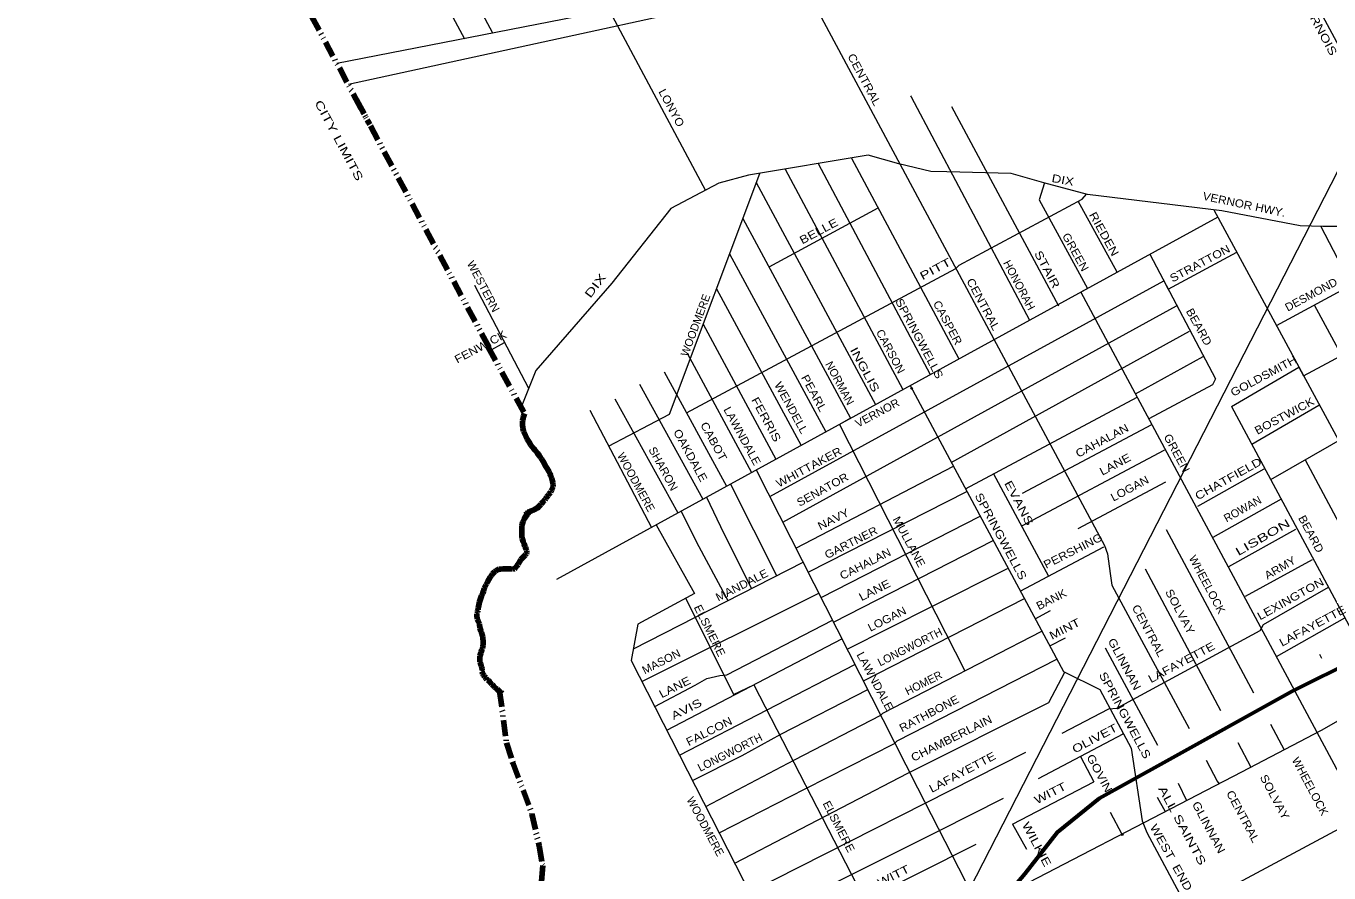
# Model space of a CAD drawing. Extents: x 34705 to 138605, y 34275 to 143551.
# Drawn here: x 69930 to 82138, y 88111 to 96052 of the extents above; entities that cross this region are included whole.
import ezdxf
from ezdxf.enums import TextEntityAlignment as Align

# ---------------------------------------------------------------- set-up
doc = ezdxf.new("R2010")
doc.units = 0
doc.header["$LTSCALE"] = 30
doc.header["$PDMODE"] = 32
doc.header["$PDSIZE"] = 15
doc.linetypes.add('DASH_DOUBLE_DOT', pattern=[9.2, 5, -1.2, 0.3, -1.2, 0.3, -1.2])
for name, color, linetype, lineweight in [('1', 7, 'Continuous', 13), ('11', 7, 'Continuous', 13), ('50', 7, 'Continuous', 13), ('51', 7, 'Continuous', 35), ('59', 7, 'DASH_DOUBLE_DOT', 106)]:
    doc.layers.add(name, color=color, linetype=linetype, lineweight=lineweight)

msp = doc.modelspace()

# ---------------------------------------------------------------- linework, layer by layer
at = {"layer": '1'}
for p, q in [((78601.07, 95298.2), (79604.36, 93428.12)), ((77353.47, 94762.56), (78402.85, 92784.11)), ((77665.56, 94814.71), (78670.31, 92930.77)), ((77044.41, 94710.92), (78144.97, 92642.7)), ((76772.65, 94586.6), (77889.29, 92502.5)), ((80153.39, 93744.02), (79788.09, 94408.97)), ((81096.35, 94261.1), (74900.01, 90863.32)), ((76891.42, 93793.48), (77914.25, 94348.41)), ((76521.53, 93914.99), (77422.41, 92246.48)), ((81645.1, 93245.39), (82689.02, 93808.58)), ((76399.52, 93588.69), (77192.25, 92120.27)), ((77019.91, 91401.43), (80709, 93430.21)), ((82000.25, 93436.99), (83388.2, 90864.75)), ((76275.32, 93256.52), (76955, 91990.18)), ((78599.38, 91961), (80831.21, 93191.54)), ((74265.63, 93003.5), (74413.71, 93086.46)), ((76124.26, 92983.92), (76728.37, 91865.91)), ((74705.75, 92822.24), (74568.41, 92477.9)), ((75909.06, 92808.92), (76493.01, 91736.85)), ((75678.76, 92695.22), (76272.68, 91616.03)), ((75445.56, 92557.72), (76036.4, 91486.47)), ((75212.36, 92450.02), (75789.05, 91350.83)), ((81225.48, 92485.49), (82393.86, 90306.92)), ((81415.31, 92131.52), (82043.08, 92498.82)), ((79265.82, 91672.21), (80478.22, 92316.69)), ((77143.42, 91157.78), (78618.7, 91924.94)), ((78993.6, 91852.58), (79509.37, 90893.48)), ((80908.32, 91549.97), (81530.98, 91899.24)), ((76530.17, 91757.23), (76962.43, 90898.71)), ((77258.78, 90930.21), (78745.29, 91688.7)), ((79789.55, 91340.41), (80610.07, 91776.99)), ((81053.8, 91258.91), (81693.92, 91619.82)), ((77378.93, 90693.18), (78869.62, 91456.66)), ((80611.26, 91332.24), (81431.95, 89800.59)), ((81199.28, 90985.32), (81827.77, 91334.59)), ((77496.57, 90461.11), (78992.31, 91226.89)), ((79246.18, 90753.88), (80028.14, 91168.68)), ((75620.43, 90212.46), (77210.46, 91025.52)), ((80415.28, 90961.93), (81123.25, 89635.51)), ((81356.4, 90705.9), (81984.89, 91049.35)), ((75700.72, 89906.57), (77358.79, 90732.91)), ((79385.02, 90494.77), (79529.3, 90571.3)), ((81647.37, 90141.24), (82287.49, 90502.16)), ((79521.2, 90240.61), (79668.8, 90314.42)), ((80040.86, 90223.12), (80532.41, 89309.94)), ((82048.56, 90163.32), (82067.81, 90124.81)), ((76053.09, 89215.53), (77696.52, 90066.67)), ((81589.08, 89507.34), (81717.97, 89266.8)), ((76708.58, 87930.05), (79299.28, 89243.32)), ((81284.62, 89333.19), (81406.97, 89103.96)), ((79808.61, 89202.16), (79934.95, 88966.43)), ((79173.53, 88569.59), (79934.96, 88966.43)), ((80724.34, 88951.42), (80804.52, 88790.87)), ((80529.68, 88822.76), (80602.62, 88686.07)), ((80087.65, 88681.54), (80197.83, 88475.96)), ((79173.53, 88569.59), (79302.62, 88334.01)), ((77466.2, 87694.89), (78833.73, 88381.79))]:
    msp.add_line(p, q, dxfattribs=at)
for points in [[(75461.99, 108389.33), (75949.8, 107475.21), (75982.05, 107419.91), (76018.91, 107313.91), (77396.45, 104728.46), (77433.31, 104686.98), (77737.38, 104216.9), (82924.91, 94574.55), (82977.39, 94535.18), (83082.34, 94397.38), (83174.18, 94325.2), (83252.9, 94239.89), (83370.97, 94092.26), (86141.27, 88934.48)], [(73374.93, 103580.67), (73766.86, 102827.52), (73832.56, 102809.62), (74574.06, 101445.62), (75417.16, 99887.32), (75423.16, 99791.62), (80033.46, 91181.82), (80063.36, 91104.02), (80087.26, 90918.52), (80105.16, 90810.92), (80827.3, 89465.66)], [(71836.41, 102672), (72261.46, 102019.92), (72315.26, 101936.22), (73919.94, 98965.51), (76296.48, 94510.98)], [(68439.64, 83130.91), (69240.62, 83379.94), (69351.18, 83443.98), (71166.8, 83996.99), (73724.39, 85148.13), (74227.76, 85392.62), (75135.57, 85904.88), (77195.6, 86958.51), (78743.53, 87721.08), (81322.94, 89059.96), (82067.81, 89449.98), (83313.14, 90160.16), (86113.68, 91749.34), (89963.15, 93974.49), (93143.39, 95827.08), (94534.21, 96642.05), (99929.58, 99752.11)], [(72368.44, 99528.1), (72419.48, 99438.05), (72491.84, 99353.09), (72996.96, 98426.12), (74301.21, 95989.23)], [(72096.56, 99482.18), (72158.36, 99372.82), (72224.06, 99289.12), (72793.01, 98247.68), (74037.36, 95931.62)], [(72840.79, 95705.51), (75339.24, 96190.9), (75740.78, 96260.76), (75996.82, 96348.08), (76287.79, 96458.68), (77021.02, 96831.23), (77480.75, 96842.88), (77899.73, 96936.01), (78301.27, 96941.84), (79337.1, 96982.58), (79686.26, 97023.33), (80218.73, 97133.93), (80864.67, 97238.72), (81138.18, 97279.46), (81475.69, 97374.06), (81801.14, 97427.72), (81747.3, 97528.08), (82063.69, 97698.28)], [(89176.52, 97200.37), (85118.47, 95012.38), (83748.97, 94259.17), (83663.06, 94238.95), (82687.74, 94173.23), (82081.32, 94173.23), (81867.81, 94178.29), (81135.06, 94319.83), (79875.47, 94474.01), (79467.4, 94582.7), (79159.14, 94668.63), (78557.77, 94683.8), (78406.17, 94688.86), (78108.01, 94759.63), (77819.96, 94840.51), (76700.62, 94653.47), (76422.68, 94577.64), (75972.91, 94340.05), (75418.3, 93641.17), (74705.75, 92822.24)], [(78217.69, 95396.91), (78223.16, 95387.22), (79333.58, 93294.47)], [(75388.66, 92113.98), (75960.46, 92414.42), (76804.12, 94670.76)], [(79473.51, 94581.39), (79423.56, 94424.12), (79876.6, 93592.25), (79813.41, 93557.6), (83519.56, 86639.82)], [(76117.87, 92425.58), (78643.15, 93779.48), (78672.25, 93808.58), (79824.47, 94428.54), (79866.38, 94475.12)], [(76646.33, 94248.77), (77655.43, 92374.26), (77551.31, 92317.17), (78726.66, 90005.86)], [(81059.64, 94329.06), (83041.16, 90661.32), (84797.55, 87390.82)], [(82061.57, 94173.23), (82904.34, 92552.65), (82840.48, 92516), (83663.83, 90997.32)], [(81225.48, 92485.49), (81856.66, 92853.79), (81900.42, 92772.81), (84266.05, 94041.43)], [(76898.66, 91640.63), (80590.25, 93664.24), (80631.84, 93585.28), (81273.47, 93930.83)], [(80459.76, 93912.02), (81075.36, 92743.12), (81045.46, 92689.32), (80450.94, 92367.61)], [(74133.06, 93622.52), (74133.06, 93622.52), (74639.29, 92655.59)], [(81593.01, 91800.17), (82905.04, 92553.05), (84370.55, 93351.77), (84584.78, 93461.67)], [(78732.2, 91713.13), (80341.75, 92571.42), (80323.89, 92604.75), (80959.23, 92952.87)], [(78213.87, 92680.48), (79650.76, 89998.82), (79991.56, 89831.32), (80285.82, 89279.81)], [(79265.82, 91369.51), (80592.61, 92073.87), (80598.43, 92073.87)], [(81914.58, 91984.7), (82710.76, 90492.32), (82713.5, 90487.25)], [(76772.25, 91889.97), (78282.86, 88910.02), (78861.05, 87782.08)], [(76305.58, 91634.07), (76468.06, 91295.42), (76728.98, 90779.33)], [(76068.39, 91504.01), (76210.96, 91211.72), (76505.62, 90665.11)], [(75833.66, 91375.29), (76193.06, 90730.12), (75660.86, 90443.02), (75601.06, 90102.02), (77179.66, 87006.22), (77251.46, 86892.62), (77562.36, 86276.42), (77521.29, 86009.55)], [(75933.72, 89449.63), (77575.26, 90305.89), (77624.77, 90208.19), (78416.2, 90609.85), (79126.15, 90964.94)], [(79638.25, 89422.33), (80074.7, 89649.35), (80150.35, 89655.17), (81494.61, 90382.82), (81523.7, 90441.03), (82135.15, 90789.32)], [(76110.66, 90685.67), (76557.76, 89784.92), (76749.16, 89874.72), (78036.35, 87372.7)], [(76173.75, 88978.91), (76641.31, 89212.76), (77002.11, 89410.68), (77816.81, 89829.81), (77775.56, 89910.75), (79284.1, 90683.11)], [(75820.29, 89672.09), (76199.05, 89870.56), (76309.61, 89934.59), (76431.82, 89963.7), (76495.83, 89969.52), (77487.03, 90479.95)], [(76298.04, 88735.17), (77130.13, 89172.02), (77939.02, 89591.14), (77956.47, 89608.6), (79446.21, 90377)], [(76425.36, 88485.49), (77230.52, 88899.88), (78068.49, 89324.82), (78091.77, 89348.11), (79587.92, 90116.1)], [(76570.3, 88201.24), (78193.61, 89045.4), (79514.59, 89709.02), (79662.69, 89992.96)], [(79417.12, 88997.38), (80208.54, 89416.51), (80208.54, 89422.33)], [(80285.82, 89279.81), (80388.06, 88598.46), (80431.61, 88489.55), (81278.66, 86909.02), (81284.66, 86909.02), (81320.56, 86879.12), (81475.96, 86562.02), (81921.46, 85763.42), (81957.36, 85673.72), (82157.45, 85303.67)], [(80987.38, 89167.46), (81091.86, 88972.82), (81107.42, 88949.57)], [(76850.43, 87651.88), (77122.86, 87782.21), (77297.44, 87898.63), (77408.01, 87968.49), (78488.47, 88508.9), (79089.78, 88812.56)]]:
    msp.add_lwpolyline(points, dxfattribs=at)
for p in [(78227.56, 92654.92), (80200.86, 88470.32)]:
    msp.add_point(p, dxfattribs=at)
at = {"layer": '50'}
msp.add_line((76011.2, 82573.38), (90524.22, 110902), dxfattribs=at)
for points in [[(72952.8, 95508.64), (78064.89, 96622.26), (81430.09, 97291.04), (86167.76, 98196.23), (89160.46, 98763.08), (89727.54, 98776.38), (90401.7, 98740.87), (90973.35, 98653.39), (91592.71, 98503.02), (92169.12, 98306.86)], [(75738.94, 84768.1), (76212.46, 85218.25), (76415.88, 85360.27), (77466.17, 85940.83), (78326.34, 86453.07), (78907.68, 86761.74), (80816.14, 87764.18), (82451.17, 88642.55), (85727.5, 90394.26), (87169.71, 91158.67), (87923.98, 91579.11), (89453.5, 92401.96), (89772.51, 92578.81), (92103.98, 94226.85), (93569.85, 95605.87)]]:
    msp.add_lwpolyline(points, dxfattribs=at)
at = {"layer": '51', "lineweight": 60}
msp.add_lwpolyline([(82405.13, 90119.14), (81789.38, 89811.17), (80586.39, 89143.89), (79984.9, 88810.26), (79591.51, 88490.88), (79289.33, 88103.06), (78867.43, 87606.88), (78610.87, 87230.47), (77878.25, 85694.88), (77695.81, 85404.02), (77519.06, 85210.11), (77262.5, 85033.31), (74158.11, 83330.9), (73644.99, 83040.04)], dxfattribs=at)
at = {"layer": '59'}
for p, q in [((71822.41, 97605.05), (73149.99, 95128.78)), ((74268.81, 93037.77), (73015.81, 95379.06)), ((74257.22, 93047.92), (74600.89, 92418.4))]:
    msp.add_line(p, q, dxfattribs=at)
for points in [[(74610.72, 91470.46), (74612.67, 91472.94), (74616.13, 91476.38), (74620, 91479.71), (74624.58, 91482.4), (74627.04, 91485.39), (74629.87, 91487.91), (74632.19, 91490.13), (74634.53, 91491.68), (74636.16, 91493.29), (74637.62, 91494.57), (74637.68, 91494.26), (74641.54, 91495.16), (74644.03, 91496.45), (74648.38, 91498.32), (74648.78, 91498.43), (74651.37, 91500.58), (74661.5, 91505.24), (74665.25, 91507.35), (74680.63, 91512.08), (74687.48, 91515.02), (74696.55, 91522.19), (74702.51, 91525.89), (74714.24, 91530.99), (74724.76, 91538.64), (74740.68, 91553.46), (74753.62, 91565.81), (74757.1, 91570.65), (74772.56, 91588.33), (74784.17, 91602.23), (74789.51, 91606.84), (74795.69, 91615.27), (74800.49, 91620.62), (74804.89, 91627.12), (74811.14, 91637.67), (74820.99, 91650), (74825.49, 91656.1), (74829.09, 91663.19), (74834.47, 91669.56), (74839.35, 91673.57), (74842.63, 91679.79), (74848.31, 91689.32), (74854.25, 91696.12), (74855.82, 91702.53), (74867.17, 91727.34), (74867.83, 91735.78), (74867.84, 91748.45), (74867.04, 91759.29), (74864.77, 91767.22), (74864.98, 91767.46), (74863.11, 91785.52), (74863.2, 91785.57), (74856.7, 91808.41), (74844.78, 91840.29), (74840.26, 91850.99), (74830.52, 91872.23), (74830.83, 91872.29), (74811.62, 91904.68), (74800.15, 91923.68), (74776.71, 91968.31), (74759.38, 91995.3), (74749.92, 92008.06), (74737.67, 92025.59), (74722.64, 92045.81), (74707.45, 92065.71), (74697.35, 92077.77), (74688.14, 92089.06), (74660.23, 92122.42), (74642.69, 92149.99), (74624.01, 92178.76), (74597, 92240.38), (74591.59, 92252.08), (74584.7, 92280.11), (74582.73, 92315.74), (74582.46, 92328.49), (74583.1, 92349.46), (74585.29, 92359.68), (74588.28, 92375.64), (74591.7, 92390), (74597.68, 92409.84), (74601.03, 92419.4)], [(74733.4, 91541.47), (74729.3, 91537.77), (74729.3, 91537.77), (74727.6, 91536.37), (74724.1, 91534.07), (74719.8, 91531.97), (74713.7, 91527.97), (74711.4, 91526.57), (74710.3, 91525.87), (74708, 91524.67), (74706.1, 91523.67), (74699.4, 91520.87), (74696.4, 91518.77), (74694.9, 91517.97), (74688.7, 91515.17), (74682, 91512.17), (74679, 91510.77), (74672.8, 91508.27), (74667.6, 91506.67), (74661.1, 91504.57), (74654.9, 91503.07), (74650.2, 91501.77), (74647.2, 91498.87), (74640.5, 91490.77), (74636.7, 91486.67), (74633.2, 91481.97), (74630.1, 91476.57), (74626.8, 91472.47), (74620.9, 91465.37), (74614.4, 91455.87), (74609.3, 91447.87), (74602.8, 91439.37), (74625.7, 91471.47), (74624.8, 91470.17), (74622.7, 91468.17), (74620.7, 91464.97), (74619, 91462.77), (74617.4, 91460.27), (74613.6, 91456.07), (74609.8, 91451.97), (74606.5, 91446.57), (74604.7, 91442.87), (74600.8, 91435.77), (74590.7, 91412.97), (74585.9, 91400.27), (74579.5, 91382.77), (74576.8, 91365.87), (74574.4, 91341.57), (74574.3, 91316.87), (74575.4, 91290.97), (74577, 91268.87), (74579.2, 91248.27), (74587.4, 91220.17), (74596.7, 91194.27), (74603.1, 91174.57), (74608.4, 91162.67), (74613.5, 91152.47), (74616.6, 91140.97), (74619.2, 91136.37), (74621.3, 91132.07), (74622, 91125.37), (74621.9, 91120.27), (74621, 91114.17), (74617.9, 91105.17), (74614, 91099.67), (74606.3, 91091.57), (74601.8, 91085.27), (74598.3, 91080.67), (74591.3, 91075.37), (74585.9, 91068.67), (74575.7, 91060.67), (74565.7, 91049.07), (74558.8, 91038.27), (74553.2, 91027.07), (74546.8, 91016.07), (74542.2, 91006.67), (74540.3, 91002.67), (74532.4, 90995.07), (74523.5, 90982.27), (74513, 90969.87), (74505.4, 90962.37), (74490.8, 90959.67), (74476.6, 90961.07), (74456.1, 90962.27), (74453.4, 90962.27), (74425.2, 90961.27), (74399.5, 90962.57), (74375, 90960.67), (74363.5, 90957.97), (74354.4, 90956.17), (74342.6, 90950.97), (74335.3, 90946.37), (74327.5, 90941.27), (74318.9, 90933.07), (74310, 90924.37), (74302.2, 90915.17), (74289.9, 90898.67), (74279.6, 90883.47), (74267.8, 90863.17), (74254.2, 90841.77), (74247, 90824.97)], [(74247, 90824.97), (74239.1, 90811.87), (74232.9, 90796.77), (74223.7, 90776.87), (74217.2, 90754.57), (74209.6, 90734.77), (74198.6, 90708.87), (74188.4, 90679.77), (74180, 90652.87), (74171.4, 90620.77), (74167.9, 90592.17), (74165.2, 90577.87), (74164, 90573.27), (74159.2, 90563.57), (74158.9, 90553.17), (74154.8, 90540.67), (74154.9, 90530.07), (74155, 90518.87), (74157.1, 90501.47), (74157.9, 90491.97), (74170.4, 90468.97), (74179.2, 90444.87), (74183.2, 90410.77), (74191.4, 90381.77), (74196.1, 90366.37), (74207.2, 90333.77), (74209.2, 90321.27), (74210.6, 90307.07), (74211.7, 90288.17), (74212.6, 90277.77), (74214.6, 90267.17), (74214.3, 90250.77), (74210.8, 90233.37), (74206.3, 90215.67), (74201.4, 90203.17), (74195.7, 90182.87), (74190.6, 90171.17), (74187.7, 90161.17), (74182.9, 90143.77), (74183.2, 90128.27), (74181.6, 90116.77), (74182, 90105.67), (74182.9, 90090.47), (74187.1, 90075.87), (74192.1, 90064.77), (74194.9, 90051.67), (74199.2, 90036.07), (74203, 90025.57), (74204.4, 90013.47), (74201.3, 90004.17), (74204.8, 89996.97), (74207.7, 89980.97), (74214.6, 89968.67), (74221.9, 89959.17), (74228.5, 89948.97), (74236.9, 89939.67), (74242.2, 89930.77), (74249.1, 89923.07), (74255.3, 89920.17), (74262.7, 89913.97), (74271.3, 89905.07), (74281.9, 89893.27), (74290.2, 89882.37), (74300.8, 89873.57), (74307.9, 89867.37), (74320.8, 89853.67), (74334.1, 89839.77), (74343.1, 89833.27), (74351.5, 89827.37), (74365.9, 89811.77), (74374.4, 89804.57), (74381.6, 89801.77), (74390, 89793.17)], [(74367.25, 89817.22), (74431.98, 89329.98), (74490.96, 89144.77), (74669.76, 88665.85), (74737.54, 88365.44), (74771.05, 88180.08), (74735.61, 87699.92), (74687.95, 87433.57), (74623.9, 87235.79), (74527.54, 87047.17), (74445.03, 86840.78), (74378.01, 86762.78)]]:
    msp.add_lwpolyline(points, dxfattribs=at)

# ---------------------------------------------------------------- texts
at = {"layer": '11'}
for s, rotation, width, p in [('LIVERNOIS', 298.297, 1.3, (81987.52, 96073.13)), ('CENTRAL', 298.212, 1.15, (77751.51, 95532.13)), ('LONYO', 298.319, 1.1, (75944.7, 95267.7)), ('CITY LIMITS', 298.179, 1.45, (72829.35, 94962.41)), ('DIX', 349.539, 1.25, (79637.72, 94572.58)), ('VERNOR HWY.', 348.089, 1.1, (81336.32, 94342.93)), ('BELLE', 28.099, 1.25, (77374.78, 94095.93)), ('RIEDEN', 299.024, 1.2, (79997.53, 94084.38)), ('GREEN', 299.025, 1.1, (79730.46, 93914.58)), ('STRATTON', 28.099, 1.15, (80946.34, 93793.01)), ('PITT', 28.096, 1.45, (78467.93, 93741.65)), ('STAIR', 298.213, 1.3, (79464.45, 93752.36)), ('WESTERN', 297.951, 1.05, (74181.41, 93593.79)), ('DIX', 52.772, 1.5, (75293.17, 93594.91)), ('CENTRAL', 298.168, 1.15, (78866.02, 93425.59)), ('DESMOND', 28.347, 1.05, (81988.74, 93501.46)), ('SPRINGWELLS', 297.942, 1.15, (78266.84, 93104.54)), ('CASPER', 298.072, 1.1, (78532.2, 93253.48)), ('BEARD', 299.025, 1.1, (80887.15, 93213.39)), ('FENWICK', 27.951, 1.15, (74204.91, 93011.15)), ('CARSON', 298.019, 1.05, (77997.27, 92984.11)), ('INGLIS', 298.182, 1.4, (77756.78, 92813.33)), ('GOLDSMITH', 28.258, 1.15, (81542.97, 92737.63)), ('PEARL', 298.62, 1.15, (77280.14, 92591.61)), ('WENDELL', 298.625, 1.1, (77066.13, 92455.47)), ('FERRIS', 298.622, 1.25, (76832.31, 92345.77)), ('VERNOR', 28.102, 1.05, (77923.63, 92391.37)), ('BOSTWICK', 28.258, 1.15, (81737.64, 92364.04)), ('LAWNDALE', 298.624, 1.1, (76607.29, 92190.62)), ('CABOT', 298.623, 1.15, (76340.41, 92139.86)), ('CAHALAN', 28.099, 1.15, (80029.53, 92131.66)), ('OAKDALE', 298.623, 1.15, (76122.46, 92008.34)), ('GREEN', 298.178, 1.1, (80679.64, 92029.9)), ('SHARON', 298.622, 1.05, (75867.79, 91883.45)), ('WHITTAKER', 28.099, 1.15, (77282.37, 91882.87)), ('LANE', 28.099, 1.2, (80152.03, 91908.7)), ('CHATFIELD', 29.289, 1.25, (81213.06, 91774.58)), ('SENATOR', 28.901, 1.1, (77410.88, 91672.62)), ('LOGAN', 28.099, 1.1, (80288.52, 91682.72)), ('EVANS ', 297.901, 1.35, (79209.1, 91546.33)), ('SPRINGWELLS ', 298.183, 1.25, (79038.84, 91234.65)), ('NAVY', 26.9, 1.15, (77511.42, 91394.52)), ('MULLANE', 298.183, 1.1, (78170.64, 91199.04)), ('BEARD', 298.205, 1.1, (81937.35, 91271.92)), ('GARTNER', 26.901, 1.1, (77676.83, 91175.64)), ('LISBON    ', 30.241, 1.55, (81610.3, 91268.81)), ('PERSHING', 26.9, 1.15, (79756.76, 91097.63)), ('CAHALAN', 26.9, 1.1, (77810.72, 90975.76)), ('WHEELOCK', 298.031, 1.05, (80963.8, 90798.84)), ('ARMY', 30.179, 1.1, (81698.7, 90940.36)), ('MANDALE', 26.9, 1.1, (76653.85, 90776.41)), ('LANE', 26.9, 1.2, (77897.83, 90728.73)), ('LEXINGTON', 29.182, 1.2, (81795.59, 90648.02)), ('BANK', 26.9, 1.1, (79553.61, 90642.27)), ('SOLVAY', 298.031, 1.15, (80709.77, 90543.85)), ('ELSMERE', 296.398, 1.1, (76302.4, 90366.84)), ('LOGAN', 26.899, 1.1, (78013.5, 90458.82)), ('CENTRAL', 298.03, 1.15, (80415.24, 90364.75)), ('LAFAYETTE', 28.181, 1.2, (82001.05, 90393.81)), ('MINT', 26.9, 1.25, (79678.63, 90365.83)), ('GLINNAN', 298.028, 1.2, (80189.19, 90051.52)), ('LAFAYETTE', 28.181, 1.2, (80773.45, 90052.13)), ('MASON', 26.9, 1.05, (75898.6, 90059.34)), ('LAWNDALE', 298.183, 1.1, (77852.27, 89891.03)), ('SPRINGWELLS ', 298.183, 1.25, (80202.2, 89556.56)), ('LANE', 26.9, 1.2, (76025.38, 89819.05)), ('AVIS', 26.9, 1.35, (76134.04, 89613.09)), ('RATHBONE', 27.816, 1.1, (78408.31, 89572.38)), ('FALCON', 26.9, 1.15, (76346.61, 89405.6)), ('CHAMBERLAIN', 26.674, 1.15, (78617.52, 89339.67)), ('OLIVET', 28.029, 1.3, (79960.89, 89339.1)), ('LAFAYETTE', 28.032, 1.2, (78720.5, 89022.36)), ('GOVIN', 298.004, 1.2, (79954.86, 89028.26)), ('WHEELOCK', 298.031, 1.05, (81928.77, 88905.54)), ('SOLVAY', 298.031, 1.15, (81596.45, 88805.33)), ('WITT', 26.9, 1.3, (79542.87, 88825.86)), ('ALL SAINTS ', 298.183, 1.45, (80740.21, 88519.74)), ('CENTRAL', 298.03, 1.15, (81299.4, 88622.57)), ('ELSMERE', 297.224, 1.1, (77512.42, 88528.83)), ('GLINNAN', 298.028, 1.2, (80978.23, 88521.23)), ('WILKIE', 298.004, 1.35, (79366.94, 88362.1)), ('WEST  END', 299.155, 1.25, (80626.45, 88238.15)), ('WITT', 26.9, 1.3, (78075.21, 88051.12))]:
    msp.add_text(s, height=75, rotation=rotation, dxfattribs=dict(at, width=width)).set_placement(p, align=Align.CENTER)
for s, rotation, p in [('HONORAH', 297.951, (79202.53, 93605.45)), ('WOODMERE', 69.666, (76237.89, 93234.52)), ('NORMAN', 298.29, (77521.51, 92685.99)), ('WOODMERE', 298.622, (75613.2, 91757.73)), ('ROWAN', 29.415, (81346.52, 91490.4)), ('LONGWORTH', 26.9, (78228.47, 90196.55)), ('HOMER', 26.901, (78357.12, 89859.36)), ('LONGWORTH', 26.9, (76542.3, 89207.99)), ('WOODMERE', 298.384, (76262, 88528.81))]:
    msp.add_text(s, height=75, rotation=rotation, dxfattribs=at).set_placement(p, align=Align.CENTER)

doc.saveas('drawing.dxf')
